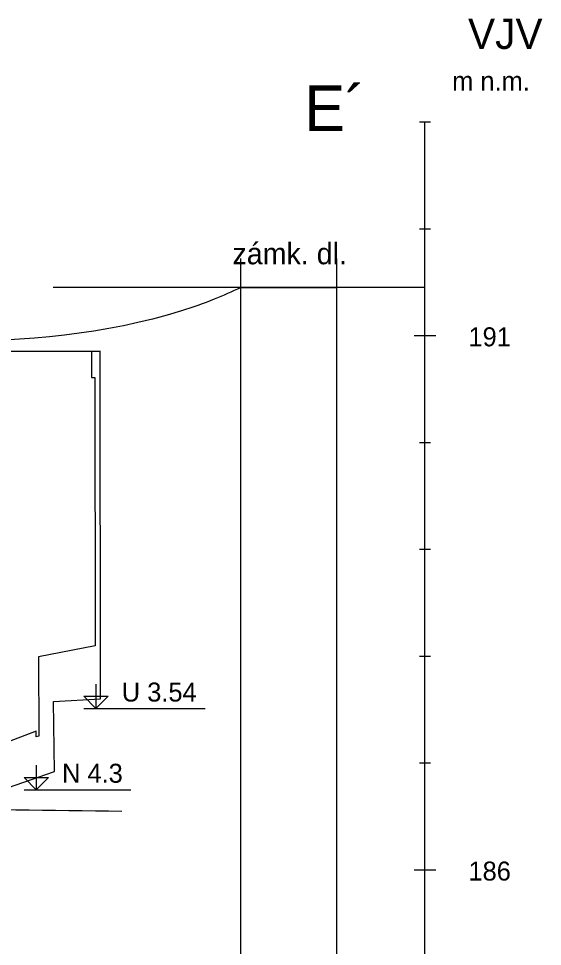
# Model space of a CAD drawing. Extents: x 3042 to 4120, y 576 to 2694.
# Drawn here: x 3525.88 to 3550.38, y 742.66 to 786.08 of the extents above; entities that cross this region are included whole.
import ezdxf

# ---------------------------------------------------------------- set-up
doc = ezdxf.new("R2010")
doc.units = 0
for name, color, linetype in [('19', 7, 'Continuous'), ('20', 7, 'Continuous'), ('21', 7, 'Continuous'), ('61', 7, 'Continuous'), ('ig vrty popis', 7, 'Continuous'), ('komunikace', 7, 'Continuous'), ('nádrže', 7, 'Continuous'), ('pomocna', 7, 'Continuous'), ('rozhraní', 7, 'Continuous')]:
    doc.layers.add(name, color=color, linetype=linetype)

msp = doc.modelspace()

# ---------------------------------------------------------------- linework, layer by layer
at = {"layer": '19'}
for p, q in [((3544.632, 781.241), (3545.14, 781.241)), ((3544.632, 776.241), (3545.14, 776.241)), ((3544.378, 771.241), (3545.394, 771.241)), ((3544.632, 766.241), (3545.14, 766.241)), ((3544.632, 761.241), (3545.14, 761.241)), ((3544.632, 756.241), (3545.14, 756.241)), ((3544.632, 751.241), (3545.14, 751.241)), ((3544.378, 746.241), (3545.394, 746.241))]:
    msp.add_line(p, q, dxfattribs=at)
at = {"layer": '21'}
msp.add_line((3544.886, 721.241), (3544.886, 781.241), dxfattribs=at)
at = {"layer": '61'}
for p, q in [((3528.931, 753.791), (3534.603, 753.791)), ((3526.137, 749.991), (3531.132, 749.991))]:
    msp.add_line(p, q, dxfattribs=at)
for points in [[(3529.502, 754.934), (3529.502, 753.791), (3528.931, 754.362), (3530.074, 754.362), (3529.502, 753.791)], [(3526.708, 751.134), (3526.708, 749.991), (3526.137, 750.562), (3527.28, 750.562), (3526.708, 749.991)]]:
    msp.add_lwpolyline(points, dxfattribs=at)
at = {"layer": 'komunikace'}
msp.add_line((3536.277, 773.491), (3540.757, 773.491), dxfattribs=at)
at = {"layer": 'nádrže'}
msp.add_line((3509.075, 770.506), (3529.695, 770.506), dxfattribs=at)
msp.add_lwpolyline([(3521.316, 748.681), (3527.567, 750.837), (3527.522, 754.122), (3529.713, 754.235), (3529.695, 770.506), (3529.295, 770.496), (3529.296, 769.273), (3529.45, 769.278), (3529.464, 756.725), (3526.808, 756.209), (3526.837, 752.492), (3526.706, 752.466), (3526.704, 752.723), (3520.253, 750.259)], dxfattribs=at)
at = {"layer": 'pomocna'}
for p, q in [((3536.277, 721.241), (3536.277, 774.841)), ((3540.757, 721.241), (3540.757, 774.841)), ((3544.886, 773.491), (3527.493, 773.491))]:
    msp.add_line(p, q, dxfattribs=at)
at = {"layer": 'rozhraní'}
for points in [[(3536.277, 773.491), (3535.031, 772.939), (3533.498, 772.398), (3510.96, 771.491), (3471.427, 771.491), (3432.787, 773.091), (3421.92, 773.027)], [(3472.958, 745.972), (3510.897, 748.991), (3530.713, 748.991)]]:
    msp.add_spline(points, degree=3, dxfattribs=at)

# ---------------------------------------------------------------- texts
at = {"layer": '19'}
for s, p in [('m n.m.', (3546.156, 782.708)), ('191', (3546.918, 770.739)), ('186', (3546.918, 745.739))]:
    msp.add_text(s, height=0.889, dxfattribs=at).set_placement(p)
at = {"layer": '20'}
msp.add_text('VJV', height=1.4224, dxfattribs=at).set_placement((3546.897, 784.654))
at = {"layer": '61'}
for s, p in [('U 3.54', (3530.709, 754.115)), ('N 4.3', (3527.915, 750.315))]:
    msp.add_text(s, height=0.889, dxfattribs=at).set_placement(p)
at = {"layer": 'ig vrty popis'}
msp.add_text('E´', height=2.132, dxfattribs=at).set_placement((3539.249, 780.814))
at = {"layer": 'komunikace'}
msp.add_text('zámk. dl.', height=1, dxfattribs=at).set_placement((3535.885, 774.579))

doc.saveas('drawing.dxf')
